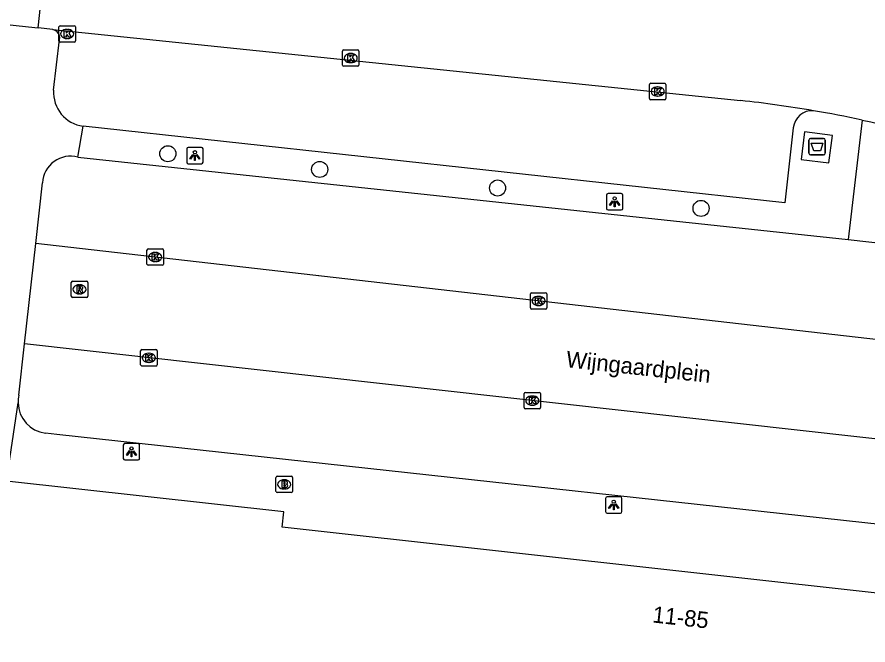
# Model space of a CAD drawing. Extents: x 162026 to 163499, y 387297 to 388169.
# Drawn here: x 162285.1 to 162337, y 387616.9 to 387655.1 of the extents above; entities that cross this region are included whole.
import ezdxf

# ---------------------------------------------------------------- set-up
doc = ezdxf.new("R2010")
doc.units = 0
for name, color, linetype in [('IMGEO_Afval_apart_plaats', 7, 'Continuous'), ('IMGEO_Boom', 7, 'Continuous'), ('IMGEO_Brandkraan', 7, 'Continuous'), ('IMGEO_Kolk', 7, 'Continuous'), ('IMGEO_Lichtpunt', 7, 'Continuous'), ('IMGEO_Openbare_ruimte_label', 7, 'Continuous'), ('IMGEO_Pand', 7, 'Continuous'), ('IMGEO_Pand_nummerreeks', 7, 'Continuous'), ('IMGEO_Rijbaan_lokaal_gesloten', 7, 'Continuous'), ('IMGEO_Rijbaan_lokaal_open', 7, 'Continuous'), ('IMGEO_Rioolput', 7, 'Continuous'), ('IMGEO_Voetpad_gesloten', 7, 'Continuous'), ('IMGEO_Voetpad_open', 7, 'Continuous')]:
    doc.layers.add(name, color=color, linetype=linetype)

msp = doc.modelspace()

# ---------------------------------------------------------------- linework, layer by layer
at = {"layer": 'IMGEO_Afval_apart_plaats'}
for p, q in [((162333.366, 387646.845), (162333.366, 387647.645)), ((162333.366, 387647.645), (162333.366, 387646.845)), ((162333.466, 387647.745), (162334.256, 387647.745)), ((162334.256, 387647.745), (162333.466, 387647.745)), ((162334.356, 387647.645), (162334.356, 387646.845)), ((162334.356, 387646.845), (162334.356, 387647.645)), ((162334.256, 387646.745), (162333.466, 387646.745)), ((162333.466, 387646.745), (162334.256, 387646.745))]:
    msp.add_line(p, q, dxfattribs=at)
msp.add_lwpolyline([(162333.509, 387647.459), (162334.213, 387647.459), (162334.064, 387646.989), (162333.658, 387646.989), (162333.509, 387647.459)], dxfattribs=at)
for centre, start, end in [((162333.466, 387647.645), 90, 180), ((162333.466, 387647.645), 90, 180), ((162334.256, 387647.645), 0, 90), ((162334.256, 387647.645), 360, 90), ((162333.466, 387646.845), 180, 270), ((162333.466, 387646.845), 180, 270), ((162334.256, 387646.845), 270, 0), ((162334.256, 387646.845), 270, 0)]:
    msp.add_arc(centre, 0.1, start, end, dxfattribs=at)
at = {"layer": 'IMGEO_Boom'}
for centre in [(162294.301, 387646.816), (162303.552, 387645.858), (162314.392, 387644.725), (162326.789, 387643.483)]:
    msp.add_circle(centre, 0.489, dxfattribs=at)
at = {"layer": 'IMGEO_Brandkraan'}
for p, q in [((162300.89, 387626.231), (162300.89, 387627.083)), ((162300.965, 387627.157), (162301.817, 387627.157)), ((162301.378, 387626.937), (162301.403, 387626.937)), ((162301.891, 387627.083), (162301.891, 387626.231)), ((162301.401, 387626.377), (162301.376, 387626.377)), ((162301.817, 387626.157), (162300.965, 387626.157))]:
    msp.add_line(p, q, dxfattribs=at)
for points in [[(162300.89, 387626.231), (162300.89, 387627.083)], [(162300.965, 387627.157), (162301.817, 387627.157)], [(162301.238, 387626.857), (162301.238, 387626.457), (162301.451, 387626.457)], [(162301.469, 387626.857), (162301.238, 387626.857)], [(162301.891, 387627.083), (162301.891, 387626.231)], [(162301.417, 387626.776), (162301.363, 387626.776), (162301.363, 387626.7)], [(162301.363, 387626.7), (162301.416, 387626.7)], [(162301.425, 387626.624), (162301.363, 387626.624), (162301.363, 387626.543)], [(162301.363, 387626.543), (162301.425, 387626.543)], [(162301.817, 387626.157), (162300.965, 387626.157)]]:
    msp.add_lwpolyline(points, dxfattribs=at)
for centre, radius, start, end in [((162300.967, 387627.081), 0.0765, 91.552, 178.448), ((162300.967, 387627.081), 0.0765, 91.552, 178.448), ((162301.473, 387626.712), 0.145, 59.4692, 91.5367), ((162301.498, 387626.759), 0.0922, 285.5137, 58.1501), ((162301.815, 387627.081), 0.0765, 1.552, 88.448), ((162301.815, 387627.081), 0.0765, 1.552, 88.448), ((162301.418, 387626.738), 0.0379, 267.8285, 90.9355), ((162301.426, 387626.583), 0.0404, 269.8759, 90.5077), ((162301.457, 387626.708), 0.251, 268.6676, 293.5347), ((162301.503, 387626.567), 0.105, 301.3115, 78.989), ((162300.967, 387626.233), 0.0765, 181.552, 268.448), ((162300.967, 387626.233), 0.0765, 181.552, 268.448), ((162301.815, 387626.233), 0.0765, 271.552, 358.448), ((162301.815, 387626.233), 0.0765, 271.552, 358.448)]:
    msp.add_arc(centre, radius, start, end, dxfattribs=at)
for centre, major_axis, ratio, start_param, end_param in [((162301.377, 387626.657), (-0.387, 0.002), 0.722429, 4.712389, 7.853982), ((162301.402, 387626.657), (-0.39, 0.002), 0.717154, 1.570796, 4.712389)]:
    msp.add_ellipse(centre, major_axis=major_axis, ratio=ratio, start_param=start_param, end_param=end_param, dxfattribs=at)
at = {"layer": 'IMGEO_Kolk'}
for p, q in [((162287.666, 387653.691), (162287.666, 387654.543)), ((162287.741, 387654.617), (162288.593, 387654.617)), ((162288.154, 387654.397), (162288.179, 387654.397)), ((162288.667, 387654.543), (162288.667, 387653.691)), ((162288.177, 387653.837), (162288.152, 387653.837)), ((162288.593, 387653.617), (162287.741, 387653.617)), ((162304.942, 387652.221), (162304.942, 387653.073)), ((162305.017, 387653.147), (162305.869, 387653.147)), ((162305.43, 387652.927), (162305.455, 387652.927)), ((162305.943, 387653.073), (162305.943, 387652.221)), ((162305.453, 387652.367), (162305.428, 387652.367)), ((162305.869, 387652.147), (162305.017, 387652.147)), ((162323.648, 387650.181), (162323.648, 387651.033)), ((162323.723, 387651.107), (162324.575, 387651.107)), ((162324.136, 387650.887), (162324.161, 387650.887)), ((162324.649, 387651.033), (162324.649, 387650.181)), ((162324.159, 387650.327), (162324.134, 387650.327)), ((162324.575, 387650.107), (162323.723, 387650.107)), ((162293.028, 387640.091), (162293.028, 387640.943)), ((162293.103, 387641.017), (162293.955, 387641.017)), ((162293.516, 387640.797), (162293.541, 387640.797)), ((162294.029, 387640.943), (162294.029, 387640.091)), ((162293.955, 387640.017), (162293.103, 387640.017)), ((162293.539, 387640.237), (162293.514, 387640.237)), ((162316.391, 387637.413), (162316.391, 387638.265)), ((162316.466, 387638.339), (162317.318, 387638.339)), ((162317.392, 387638.265), (162317.392, 387637.413)), ((162316.879, 387638.119), (162316.904, 387638.119)), ((162317.318, 387637.339), (162316.466, 387637.339)), ((162316.902, 387637.559), (162316.877, 387637.559)), ((162292.642, 387633.947), (162292.642, 387634.799)), ((162292.717, 387634.873), (162293.569, 387634.873)), ((162293.13, 387634.653), (162293.155, 387634.653)), ((162293.643, 387634.799), (162293.643, 387633.947)), ((162293.153, 387634.093), (162293.128, 387634.093)), ((162293.569, 387633.873), (162292.717, 387633.873)), ((162316.008, 387631.338), (162316.008, 387632.19)), ((162316.083, 387632.264), (162316.935, 387632.264)), ((162316.496, 387632.044), (162316.521, 387632.044)), ((162317.009, 387632.19), (162317.009, 387631.338)), ((162316.519, 387631.484), (162316.494, 387631.484)), ((162316.935, 387631.264), (162316.083, 387631.264))]:
    msp.add_line(p, q, dxfattribs=at)
for points in [[(162287.666, 387653.691), (162287.666, 387654.543)], [(162287.741, 387654.617), (162288.593, 387654.617)], [(162287.987, 387654.317), (162288.11, 387654.317), (162288.11, 387654.166), (162288.24, 387654.317), (162288.404, 387654.317), (162288.258, 387654.166), (162288.411, 387653.917), (162288.259, 387653.917), (162288.174, 387654.081), (162288.11, 387654.014), (162288.11, 387653.917), (162287.987, 387653.917), (162287.987, 387654.317)], [(162288.667, 387654.543), (162288.667, 387653.691)], [(162288.593, 387653.617), (162287.741, 387653.617)], [(162304.942, 387652.221), (162304.942, 387653.073)], [(162305.017, 387653.147), (162305.869, 387653.147)], [(162305.263, 387652.847), (162305.386, 387652.847), (162305.386, 387652.696), (162305.516, 387652.847), (162305.68, 387652.847), (162305.534, 387652.696), (162305.687, 387652.447), (162305.535, 387652.447), (162305.45, 387652.611), (162305.386, 387652.544), (162305.386, 387652.447), (162305.263, 387652.447), (162305.263, 387652.847)], [(162305.943, 387653.073), (162305.943, 387652.221)], [(162305.869, 387652.147), (162305.017, 387652.147)], [(162323.648, 387650.181), (162323.648, 387651.033)], [(162323.723, 387651.107), (162324.575, 387651.107)], [(162323.969, 387650.807), (162324.092, 387650.807), (162324.092, 387650.656), (162324.222, 387650.807), (162324.386, 387650.807), (162324.24, 387650.656), (162324.393, 387650.407), (162324.241, 387650.407), (162324.156, 387650.571), (162324.092, 387650.504), (162324.092, 387650.407), (162323.969, 387650.407), (162323.969, 387650.807)], [(162324.649, 387651.033), (162324.649, 387650.181)], [(162324.575, 387650.107), (162323.723, 387650.107)], [(162293.028, 387640.091), (162293.028, 387640.943)], [(162293.103, 387641.017), (162293.955, 387641.017)], [(162294.029, 387640.943), (162294.029, 387640.091)], [(162293.349, 387640.717), (162293.472, 387640.717), (162293.472, 387640.566), (162293.602, 387640.717), (162293.766, 387640.717), (162293.62, 387640.566), (162293.773, 387640.317), (162293.621, 387640.317), (162293.536, 387640.481), (162293.472, 387640.414), (162293.472, 387640.317), (162293.349, 387640.317), (162293.349, 387640.717)], [(162293.955, 387640.017), (162293.103, 387640.017)], [(162316.391, 387637.413), (162316.391, 387638.265)], [(162316.466, 387638.339), (162317.318, 387638.339)], [(162317.392, 387638.265), (162317.392, 387637.413)], [(162316.712, 387638.039), (162316.835, 387638.039), (162316.835, 387637.888), (162316.965, 387638.039), (162317.129, 387638.039), (162316.983, 387637.888), (162317.136, 387637.639), (162316.984, 387637.639), (162316.899, 387637.803), (162316.835, 387637.736), (162316.835, 387637.639), (162316.712, 387637.639), (162316.712, 387638.039)], [(162317.318, 387637.339), (162316.466, 387637.339)], [(162292.642, 387633.947), (162292.642, 387634.799)], [(162292.717, 387634.873), (162293.569, 387634.873)], [(162292.963, 387634.573), (162293.086, 387634.573), (162293.086, 387634.422), (162293.216, 387634.573), (162293.38, 387634.573), (162293.234, 387634.422), (162293.387, 387634.173), (162293.235, 387634.173), (162293.15, 387634.337), (162293.086, 387634.27), (162293.086, 387634.173), (162292.963, 387634.173), (162292.963, 387634.573)], [(162293.643, 387634.799), (162293.643, 387633.947)], [(162293.569, 387633.873), (162292.717, 387633.873)], [(162316.008, 387631.338), (162316.008, 387632.19)], [(162316.083, 387632.264), (162316.935, 387632.264)], [(162317.009, 387632.19), (162317.009, 387631.338)], [(162316.329, 387631.964), (162316.452, 387631.964), (162316.452, 387631.813), (162316.582, 387631.964), (162316.746, 387631.964), (162316.6, 387631.813), (162316.753, 387631.564), (162316.601, 387631.564), (162316.516, 387631.728), (162316.452, 387631.661), (162316.452, 387631.564), (162316.329, 387631.564), (162316.329, 387631.964)], [(162316.935, 387631.264), (162316.083, 387631.264)]]:
    msp.add_lwpolyline(points, dxfattribs=at)
for centre, start, end in [((162287.743, 387654.541), 91.552, 178.448), ((162287.743, 387654.541), 91.552, 178.448), ((162288.591, 387654.541), 1.552, 88.448), ((162288.591, 387654.541), 1.552, 88.448), ((162287.743, 387653.693), 181.552, 268.448), ((162287.743, 387653.693), 181.552, 268.448), ((162288.591, 387653.693), 271.552, 358.448), ((162288.591, 387653.693), 271.552, 358.448), ((162305.019, 387653.071), 91.552, 178.448), ((162305.019, 387653.071), 91.552, 178.448), ((162305.867, 387653.071), 1.552, 88.448), ((162305.867, 387653.071), 1.552, 88.448), ((162305.019, 387652.223), 181.552, 268.448), ((162305.019, 387652.223), 181.552, 268.448), ((162305.867, 387652.223), 271.552, 358.448), ((162305.867, 387652.223), 271.552, 358.448), ((162323.725, 387651.031), 91.552, 178.448), ((162323.725, 387651.031), 91.552, 178.448), ((162324.573, 387651.031), 1.552, 88.448), ((162324.573, 387651.031), 1.552, 88.448), ((162323.725, 387650.183), 181.552, 268.448), ((162323.725, 387650.183), 181.552, 268.448), ((162324.573, 387650.183), 271.552, 358.448), ((162324.573, 387650.183), 271.552, 358.448), ((162293.105, 387640.941), 91.552, 178.448), ((162293.105, 387640.941), 91.552, 178.448), ((162293.953, 387640.941), 1.552, 88.448), ((162293.953, 387640.941), 1.552, 88.448), ((162293.105, 387640.093), 181.552, 268.448), ((162293.105, 387640.093), 181.552, 268.448), ((162293.953, 387640.093), 271.552, 358.448), ((162293.953, 387640.093), 271.552, 358.448), ((162316.468, 387638.263), 91.552, 178.448), ((162316.468, 387638.263), 91.552, 178.448), ((162317.316, 387638.263), 1.552, 88.448), ((162317.316, 387638.263), 1.552, 88.448), ((162316.468, 387637.415), 181.552, 268.448), ((162316.468, 387637.415), 181.552, 268.448), ((162317.316, 387637.415), 271.552, 358.448), ((162317.316, 387637.415), 271.552, 358.448), ((162292.719, 387634.797), 91.552, 178.448), ((162292.719, 387634.797), 91.552, 178.448), ((162293.567, 387634.797), 1.552, 88.448), ((162293.567, 387634.797), 1.552, 88.448), ((162292.719, 387633.949), 181.552, 268.448), ((162292.719, 387633.949), 181.552, 268.448), ((162293.567, 387633.949), 271.552, 358.448), ((162293.567, 387633.949), 271.552, 358.448), ((162316.085, 387632.188), 91.552, 178.448), ((162316.085, 387632.188), 91.552, 178.448), ((162316.933, 387632.188), 1.552, 88.448), ((162316.933, 387632.188), 1.552, 88.448), ((162316.085, 387631.34), 181.552, 268.448), ((162316.085, 387631.34), 181.552, 268.448), ((162316.933, 387631.34), 271.552, 358.448), ((162316.933, 387631.34), 271.552, 358.448)]:
    msp.add_arc(centre, 0.0765, start, end, dxfattribs=at)
for centre, major_axis, ratio, start_param, end_param in [((162288.153, 387654.117), (-0.387, 0.002), 0.722429, 4.712389, 7.853982), ((162288.178, 387654.117), (-0.39, 0.002), 0.717154, 1.570796, 4.712389), ((162305.429, 387652.647), (-0.387, 0.002), 0.722429, 4.712389, 7.853982), ((162305.454, 387652.647), (-0.39, 0.002), 0.717154, 1.570796, 4.712389), ((162324.135, 387650.607), (-0.387, 0.002), 0.722429, 4.712389, 7.853982), ((162324.16, 387650.607), (-0.39, 0.002), 0.717154, 1.570796, 4.712389), ((162293.515, 387640.517), (-0.387, 0.002), 0.722429, 4.712389, 7.853982), ((162293.54, 387640.517), (-0.39, 0.002), 0.717154, 1.570796, 4.712389), ((162316.878, 387637.839), (-0.387, 0.002), 0.722429, 4.712389, 7.853982), ((162316.903, 387637.839), (-0.39, 0.002), 0.717154, 1.570796, 4.712389), ((162293.129, 387634.373), (-0.387, 0.002), 0.722429, 4.712389, 7.853982), ((162293.154, 387634.373), (-0.39, 0.002), 0.717154, 1.570796, 4.712389), ((162316.495, 387631.764), (-0.387, 0.002), 0.722429, 4.712389, 7.853982), ((162316.52, 387631.764), (-0.39, 0.002), 0.717154, 1.570796, 4.712389)]:
    msp.add_ellipse(centre, major_axis=major_axis, ratio=ratio, start_param=start_param, end_param=end_param, dxfattribs=at)
at = {"layer": 'IMGEO_Lichtpunt'}
for p, q in [((162295.448, 387647.109), (162295.448, 387646.302)), ((162295.448, 387647.109), (162295.448, 387646.302)), ((162296.35, 387647.204), (162295.542, 387647.204)), ((162296.35, 387647.204), (162295.542, 387647.204)), ((162296.444, 387646.302), (162296.444, 387647.109)), ((162296.444, 387646.302), (162296.444, 387647.109)), ((162295.542, 387646.208), (162296.35, 387646.208)), ((162295.542, 387646.208), (162296.35, 387646.208)), ((162321.026, 387644.289), (162321.026, 387643.482)), ((162321.026, 387644.289), (162321.026, 387643.482)), ((162321.928, 387644.384), (162321.12, 387644.384)), ((162321.928, 387644.384), (162321.12, 387644.384)), ((162322.022, 387643.482), (162322.022, 387644.289)), ((162322.022, 387643.482), (162322.022, 387644.289)), ((162321.12, 387643.388), (162321.928, 387643.388)), ((162321.12, 387643.388), (162321.928, 387643.388)), ((162291.587, 387629.049), (162291.587, 387628.242)), ((162291.587, 387629.049), (162291.587, 387628.242)), ((162292.489, 387629.144), (162291.681, 387629.144)), ((162292.489, 387629.144), (162291.681, 387629.144)), ((162292.583, 387628.242), (162292.583, 387629.049)), ((162292.583, 387628.242), (162292.583, 387629.049)), ((162291.681, 387628.148), (162292.489, 387628.148)), ((162291.681, 387628.148), (162292.489, 387628.148)), ((162320.971, 387625.805), (162320.971, 387624.998)), ((162320.971, 387625.805), (162320.971, 387624.998)), ((162321.873, 387625.9), (162321.065, 387625.9)), ((162321.873, 387625.9), (162321.065, 387625.9)), ((162321.967, 387624.998), (162321.967, 387625.805)), ((162321.967, 387624.998), (162321.967, 387625.805)), ((162321.065, 387624.904), (162321.873, 387624.904)), ((162321.065, 387624.904), (162321.873, 387624.904))]:
    msp.add_line(p, q, dxfattribs=at)
for points in [[(162295.822, 387646.773), (162295.861, 387646.745), (162295.673, 387646.483), (162295.635, 387646.51), (162295.822, 387646.773)], [(162295.924, 387646.725), (162295.971, 387646.725), (162295.971, 387646.403), (162295.924, 387646.403), (162295.924, 387646.725)], [(162296.034, 387646.745), (162296.072, 387646.772), (162296.259, 387646.51), (162296.22, 387646.482), (162296.034, 387646.745)], [(162321.4, 387643.953), (162321.439, 387643.925), (162321.251, 387643.663), (162321.213, 387643.69), (162321.4, 387643.953)], [(162321.502, 387643.905), (162321.549, 387643.905), (162321.549, 387643.583), (162321.502, 387643.583), (162321.502, 387643.905)], [(162321.612, 387643.925), (162321.65, 387643.952), (162321.837, 387643.69), (162321.798, 387643.662), (162321.612, 387643.925)], [(162291.961, 387628.713), (162292, 387628.685), (162291.812, 387628.423), (162291.774, 387628.45), (162291.961, 387628.713)], [(162292.063, 387628.665), (162292.11, 387628.665), (162292.11, 387628.343), (162292.063, 387628.343), (162292.063, 387628.665)], [(162292.173, 387628.685), (162292.211, 387628.712), (162292.398, 387628.45), (162292.359, 387628.422), (162292.173, 387628.685)], [(162321.345, 387625.469), (162321.384, 387625.441), (162321.196, 387625.179), (162321.158, 387625.206), (162321.345, 387625.469)], [(162321.447, 387625.421), (162321.494, 387625.421), (162321.494, 387625.099), (162321.447, 387625.099), (162321.447, 387625.421)], [(162321.557, 387625.441), (162321.595, 387625.468), (162321.782, 387625.206), (162321.743, 387625.178), (162321.557, 387625.441)]]:
    msp.add_lwpolyline(points, dxfattribs=at)
for centre in [(162295.947, 387646.907), (162321.525, 387644.087), (162292.086, 387628.847), (162321.47, 387625.603)]:
    msp.add_circle(centre, 0.0994, dxfattribs=at)
for centre, start, end in [((162295.542, 387647.109), 90, 180), ((162295.542, 387647.109), 90, 180), ((162296.35, 387647.109), 0, 90), ((162296.35, 387647.109), 0, 90), ((162295.542, 387646.302), 180, 270), ((162295.542, 387646.302), 180, 270), ((162296.35, 387646.302), 270, 0), ((162296.35, 387646.302), 270, 360), ((162321.12, 387644.289), 90, 180), ((162321.12, 387644.289), 90, 180), ((162321.928, 387644.289), 0, 90), ((162321.928, 387644.289), 0, 90), ((162321.12, 387643.482), 180, 270), ((162321.12, 387643.482), 180, 270), ((162321.928, 387643.482), 270, 0), ((162321.928, 387643.482), 270, 360), ((162291.681, 387629.049), 90, 180), ((162291.681, 387629.049), 90, 180), ((162292.489, 387629.049), 0, 90), ((162292.489, 387629.049), 0, 90), ((162291.681, 387628.242), 180, 270), ((162291.681, 387628.242), 180, 270), ((162292.489, 387628.242), 270, 0), ((162292.489, 387628.242), 270, 360), ((162321.065, 387625.805), 90, 180), ((162321.065, 387625.805), 90, 180), ((162321.873, 387625.805), 0, 90), ((162321.873, 387625.805), 0, 90), ((162321.065, 387624.998), 180, 270), ((162321.065, 387624.998), 180, 270), ((162321.873, 387624.998), 270, 0), ((162321.873, 387624.998), 270, 360)]:
    msp.add_arc(centre, 0.0946, start, end, dxfattribs=at)
at = {"layer": 'IMGEO_Pand'}
msp.add_lwpolyline([(162353.049, 387616.866), (162351.794, 387618.431), (162301.256, 387624.052), (162301.36, 387624.979), (162284.468, 387626.843)], dxfattribs=at)
at = {"layer": 'IMGEO_Rijbaan_lokaal_gesloten'}
for points in [[(162286.398, 387654.49), (162286.476, 387655.24), (162287.131, 387661.599)], [(162282.982, 387654.864), (162285.816, 387654.554), (162286.398, 387654.49)]]:
    msp.add_lwpolyline(points, dxfattribs=at)
at = {"layer": 'IMGEO_Rijbaan_lokaal_open'}
for points in [[(162287.292, 387654.392), (162286.398, 387654.49)], [(162287.292, 387654.392), (162329.198, 387650.058)], [(162336.606, 387648.871), (162337.128, 387648.758), (162340.163, 387648.025), (162342.933, 387647.286), (162343.592, 387647.106)], [(162285.571, 387635.22), (162286.253, 387641.35)], [(162355.196, 387633.448), (162286.253, 387641.35)], [(162354.457, 387627.527), (162285.571, 387635.22)]]:
    msp.add_lwpolyline(points, dxfattribs=at)
for centre, radius, start, end in [((162320.902, 387574.419), 76.093, 80.36832, 83.74061), ((162320.985, 387575.174), 75.334, 78.03274, 80.33491)]:
    msp.add_arc(centre, radius, start, end, dxfattribs=at)
at = {"layer": 'IMGEO_Rioolput'}
for p, q in [((162288.417, 387638.122), (162288.417, 387638.974)), ((162288.492, 387639.048), (162289.344, 387639.048)), ((162288.905, 387638.828), (162288.93, 387638.828)), ((162289.418, 387638.974), (162289.418, 387638.122)), ((162288.928, 387638.268), (162288.903, 387638.268)), ((162289.344, 387638.048), (162288.492, 387638.048))]:
    msp.add_line(p, q, dxfattribs=at)
for points in [[(162288.417, 387638.122), (162288.417, 387638.974)], [(162288.492, 387639.048), (162289.344, 387639.048)], [(162289.006, 387638.746), (162288.754, 387638.748), (162288.754, 387638.348)], [(162289.418, 387638.974), (162289.418, 387638.122)], [(162288.754, 387638.348), (162288.878, 387638.348), (162288.878, 387638.51), (162288.889, 387638.51)], [(162288.932, 387638.667), (162288.878, 387638.667), (162288.878, 387638.586)], [(162288.878, 387638.586), (162288.93, 387638.586)], [(162288.936, 387638.481), (162289.007, 387638.348), (162289.147, 387638.348), (162289.082, 387638.474)], [(162289.344, 387638.048), (162288.492, 387638.048)]]:
    msp.add_lwpolyline(points, dxfattribs=at)
for centre, radius, start, end in [((162288.494, 387638.972), 0.0765, 91.552, 178.448), ((162288.494, 387638.972), 0.0765, 91.552, 178.448), ((162289.005, 387638.636), 0.109, 350.3612, 89.416), ((162289.342, 387638.972), 0.0765, 1.552, 88.448), ((162289.342, 387638.972), 0.0765, 1.552, 88.448), ((162288.888, 387638.457), 0.0533, 26.0293, 88.6989), ((162288.914, 387638.775), 0.19, 274.7715, 282.9687), ((162288.938, 387638.571), 0.0964, 77.0061, 93.1865), ((162288.952, 387638.628), 0.0378, 276.6634, 79.6772), ((162289.003, 387638.636), 0.112, 277.5842, 350.9817), ((162288.987, 387638.421), 0.108, 29.5134, 73.7905), ((162288.494, 387638.124), 0.0765, 181.552, 268.448), ((162288.494, 387638.124), 0.0765, 181.552, 268.448), ((162289.342, 387638.124), 0.0765, 271.552, 358.448), ((162289.342, 387638.124), 0.0765, 271.552, 358.448)]:
    msp.add_arc(centre, radius, start, end, dxfattribs=at)
for centre, major_axis, ratio, start_param, end_param in [((162288.904, 387638.548), (-0.387, 0.002), 0.722429, 4.712389, 7.853982), ((162288.929, 387638.548), (-0.39, 0.002), 0.717154, 1.570796, 4.712389)]:
    msp.add_ellipse(centre, major_axis=major_axis, ratio=ratio, start_param=start_param, end_param=end_param, dxfattribs=at)
at = {"layer": 'IMGEO_Voetpad_gesloten'}
msp.add_lwpolyline([(162334.793, 387647.921), (162333.099, 387648.155), (162332.882, 387646.468), (162334.572, 387646.25), (162334.793, 387647.921)], dxfattribs=at)
at = {"layer": 'IMGEO_Voetpad_open'}
for points in [[(162287.342, 387650.69), (162287.705, 387653.774)], [(162336.606, 387648.871), (162335.759, 387641.581)], [(162288.816, 387646.608), (162289.145, 387648.491)], [(162332.412, 387648.396), (162331.901, 387643.831), (162289.145, 387648.491)], [(162288.816, 387646.608), (162335.759, 387641.581)], [(162286.253, 387641.35), (162286.664, 387645.047)], [(162335.759, 387641.581), (162337.018, 387641.439), (162342.186, 387640.858), (162342.761, 387640.793)], [(162285.223, 387632.093), (162285.571, 387635.22)], [(162284.468, 387626.843), (162285.173, 387631.635)], [(162351.822, 387622.658), (162287.54, 387629.691), (162286.84, 387629.786)]]:
    msp.add_lwpolyline(points, dxfattribs=at)
for centre, radius, start, end in [((162287.17, 387653.863), 0.542, 350.511, 76.9975), ((162289.414, 387650.55), 2.077, 176.1429, 262.555), ((162333.56, 387648.288), 1.153, 86.3623, 174.6468), ((162288.37, 387644.959), 1.708, 74.8499, 177.0623), ((162287.057, 387631.661), 1.884, 166.7474, 180.792), ((162287.063, 387631.663), 1.89, 180.8365, 263.2371)]:
    msp.add_arc(centre, radius, start, end, dxfattribs=at)

# ---------------------------------------------------------------- texts
at = {"layer": 'IMGEO_Openbare_ruimte_label'}
msp.add_text('Wijngaardplein', height=1, rotation=353.7421, dxfattribs=at).set_placement((162318.528, 387633.807))
at = {"layer": 'IMGEO_Pand_nummerreeks'}
msp.add_text('11-85', height=1, rotation=353.6516, dxfattribs=at).set_placement((162323.794, 387618.245))

doc.saveas('drawing.dxf')
